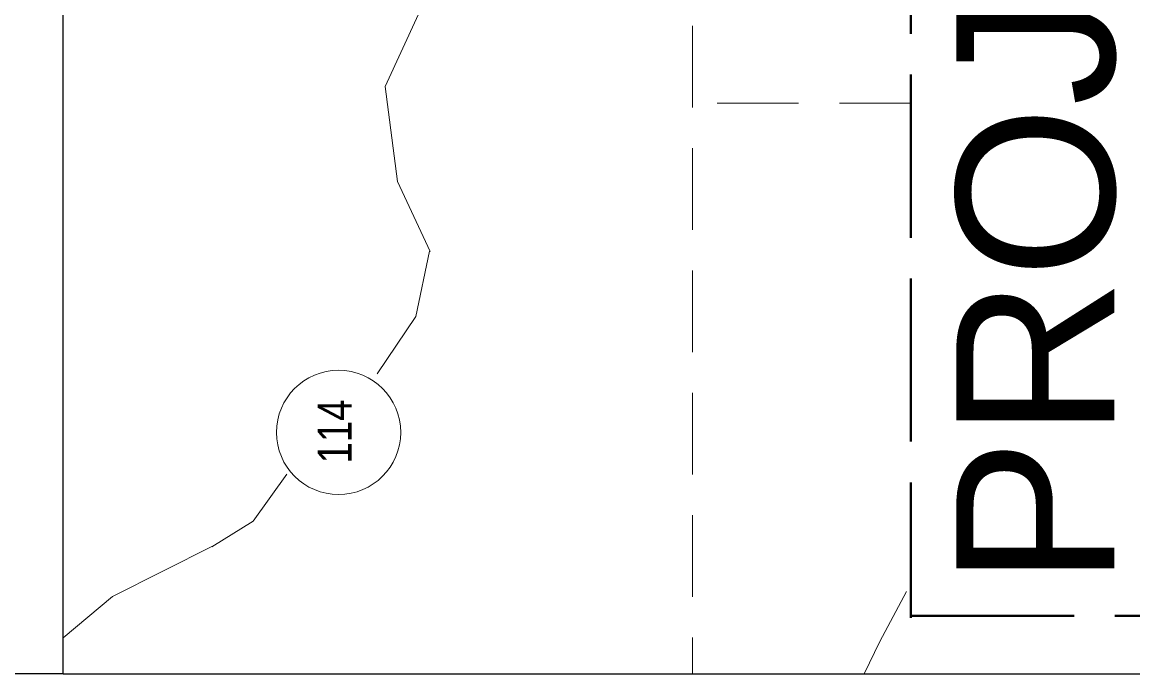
# Model space of a CAD drawing. Extents: x 2363323 to 2367082, y 6956018 to 6980837.
# Drawn here: x 2365762.8 to 2365930.2, y 6956633 to 6956731.2 of the extents above; entities that cross this region are included whole.
import ezdxf

# ---------------------------------------------------------------- set-up
doc = ezdxf.new("R2010")
doc.units = 0
doc.header["$LTSCALE"] = 4.1
doc.linetypes.add('LONG_DASHED', pattern=[7.5, 6, -1.5])
doc.linetypes.add('MEDIUM_DASHED', pattern=[4.5, 3, -1.5])
doc.layers.add('62', color=7, linetype='Continuous', lineweight=13)
doc.layers.add('63', color=7, linetype='Continuous', lineweight=13)

msp = doc.modelspace()

# ---------------------------------------------------------------- linework, layer by layer
at = {"layer": '62', "lineweight": 25}
msp.add_line((2365769.011, 6956632.956), (2365769.009, 6957082.548), dxfattribs=at)
at = {"layer": '62', "linetype": 'MEDIUM_DASHED'}
for p, q in [((2365863.857, 6957081.22), (2365863.856, 6956632.956)), ((2365867.547, 6956719.005), (2365896.753, 6956719.005))]:
    msp.add_line(p, q, dxfattribs=at)
at = {"layer": '62'}
for p, q in [((2365824.185, 6956696.682), (2365822.138, 6956686.85)), ((2365822.138, 6956686.85), (2365816.331, 6956678.164)), ((2365797.61, 6956655.976), (2365802.717, 6956663.042)), ((2365791.4, 6956652.084), (2365797.61, 6956655.976)), ((2365892.074, 6956637.819), (2365896.124, 6956645.379)), ((2365889.713, 6956632.956), (2365892.074, 6956637.819))]:
    msp.add_line(p, q, dxfattribs=at)
at = {"layer": '62', "lineweight": 25}
for points in [[(2365769.011, 6956632.956), (2365649.209, 6956632.958), (2365649.207, 6957082.212), (2365769.009, 6957082.548)], [(2365769.011, 6956632.956), (2366234.284, 6956632.956), (2366234.284, 6957082.548), (2365769.009, 6957082.548)]]:
    msp.add_lwpolyline(points, dxfattribs=at)
at = {"layer": '62'}
for points in [[(2365824.322, 6956696.614), (2365819.391, 6956707.214), (2365817.547, 6956721.502), (2365824.929, 6956737.592), (2365825.873, 6956748.528), (2365832.872, 6956762.142), (2365837.575, 6956771.524), (2365840.589, 6956779.605), (2365842.749, 6956790.966), (2365843.625, 6956800.191), (2365844.075, 6956812.344), (2365843.535, 6956826.564), (2365845.831, 6956844.68), (2365846.641, 6956856.47), (2365848.238, 6956869.904), (2365854.813, 6956884.734), (2365861.403, 6956898.816), (2365868.063, 6956911.69), (2365879.313, 6956926.316), (2365886.449, 6956936.15), (2365893.964, 6956948.19), (2365900.828, 6956955.074)], [(2365769.011, 6956638.38), (2365776.412, 6956644.593), (2365791.58, 6956652.264)]]:
    msp.add_lwpolyline(points, dxfattribs=at)
at = {"layer": '62', "linetype": 'LONG_DASHED', "lineweight": 40}
msp.add_lwpolyline([(2365896.754, 6956641.712), (2365960.57, 6956641.71), (2365960.57, 6956815.562), (2365896.755, 6956815.562), (2365896.754, 6956641.395)], dxfattribs=at)
at = {"layer": '62'}
msp.add_circle((2365810.502, 6956669.355), 9.364, dxfattribs=at)
at = {"layer": '63', "lineweight": 25}
msp.add_line((2365769.011, 6956632.956), (2365769.009, 6957082.548), dxfattribs=at)
at = {"layer": '63', "linetype": 'MEDIUM_DASHED'}
for p, q in [((2365863.857, 6957081.22), (2365863.856, 6956632.956)), ((2365867.547, 6956719.005), (2365896.753, 6956719.005))]:
    msp.add_line(p, q, dxfattribs=at)
at = {"layer": '63'}
for p, q in [((2365824.185, 6956696.682), (2365822.138, 6956686.85)), ((2365822.138, 6956686.85), (2365816.331, 6956678.164)), ((2365797.61, 6956655.976), (2365802.717, 6956663.042)), ((2365791.4, 6956652.084), (2365797.61, 6956655.976)), ((2365892.074, 6956637.819), (2365896.124, 6956645.379)), ((2365889.713, 6956632.956), (2365892.074, 6956637.819))]:
    msp.add_line(p, q, dxfattribs=at)
at = {"layer": '63', "lineweight": 25}
for points in [[(2365769.011, 6956632.956), (2365649.209, 6956632.958), (2365649.207, 6957082.212), (2365769.009, 6957082.548)], [(2365769.011, 6956632.956), (2366234.284, 6956632.956), (2366234.284, 6957082.548), (2365769.009, 6957082.548)]]:
    msp.add_lwpolyline(points, dxfattribs=at)
at = {"layer": '63'}
for points in [[(2365824.322, 6956696.614), (2365819.391, 6956707.214), (2365817.547, 6956721.502), (2365824.929, 6956737.592), (2365825.873, 6956748.528), (2365832.872, 6956762.142), (2365837.575, 6956771.524), (2365840.589, 6956779.605), (2365842.749, 6956790.966), (2365843.625, 6956800.191), (2365844.075, 6956812.344), (2365843.535, 6956826.564), (2365845.831, 6956844.68), (2365846.641, 6956856.47), (2365848.238, 6956869.904), (2365854.813, 6956884.734), (2365861.403, 6956898.816), (2365868.063, 6956911.69), (2365879.313, 6956926.316), (2365886.449, 6956936.15), (2365893.964, 6956948.19), (2365900.828, 6956955.074)], [(2365769.011, 6956638.38), (2365776.412, 6956644.593), (2365791.58, 6956652.264)]]:
    msp.add_lwpolyline(points, dxfattribs=at)
at = {"layer": '63', "linetype": 'LONG_DASHED', "lineweight": 40}
msp.add_lwpolyline([(2365896.754, 6956641.712), (2365960.57, 6956641.71), (2365960.57, 6956815.562), (2365896.755, 6956815.562), (2365896.754, 6956641.395)], dxfattribs=at)
at = {"layer": '63'}
msp.add_circle((2365810.502, 6956669.355), 9.364, dxfattribs=at)

# ---------------------------------------------------------------- texts
at = {"layer": '62'}
for s, height, width, p in [('PROJECT', 23.83, 1.05, (2365927.446, 6956646.1)), ('114', 5.099, 0.85, (2365812.459, 6956664.664))]:
    msp.add_text(s, height=height, rotation=90, dxfattribs=dict(at, width=width)).set_placement(p)
at = {"layer": '63'}
for s, height, width, p in [('PROJECT', 23.83, 1.05, (2365927.446, 6956646.1)), ('114', 5.099, 0.85, (2365812.459, 6956664.664))]:
    msp.add_text(s, height=height, rotation=90, dxfattribs=dict(at, width=width)).set_placement(p)

doc.saveas('drawing.dxf')
